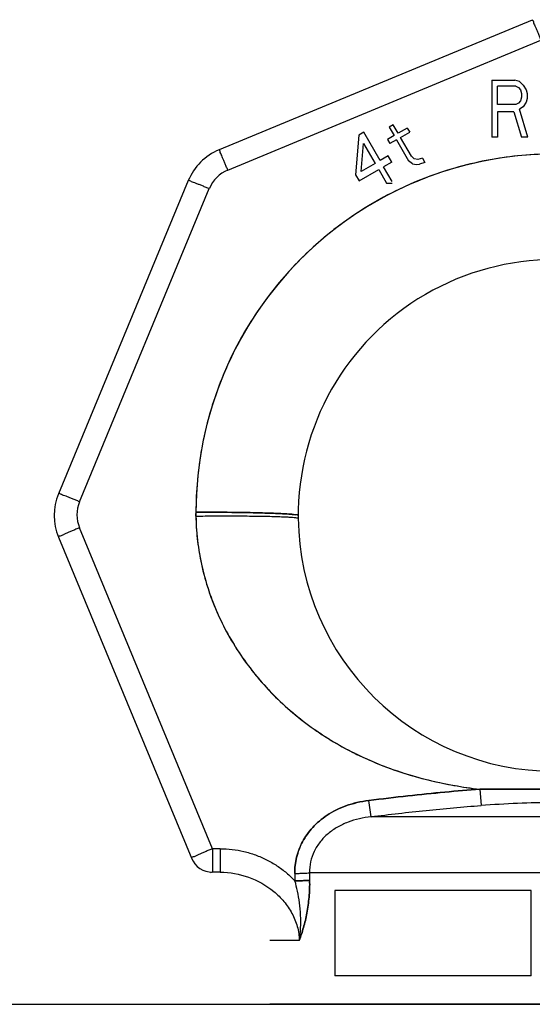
# Model space of a CAD drawing. Header units: millimetres. Extents: x 0 to 297, y 0 to 210.
# Tile 315 of 455: x 162.202 to 162.924, y 162.195 to 163.581. Entities that reach past the tile are written whole.
import ezdxf

# ---------------------------------------------------------------- set-up
doc = ezdxf.new("R2010")
doc.units = ezdxf.units.MM
doc.header["$LTSCALE"] = 16.335
doc.layers.get('0').update_dxf_attribs({"linetype": 'CONTINUOUS'})
doc.layers.add('001-M31079-X02', color=7, linetype='CONTINUOUS')

msp = doc.modelspace()

# ---------------------------------------------------------------- linework, layer by layer
at = {"color": 7, "linetype": 'Continuous'}
msp.add_line((159.9568, 162.1953), (163.2608, 162.1953), dxfattribs=at)
at = {"layer": '001-M31079-X02', "color": 9, "linetype": 'Continuous'}
for p, q in [((162.9238, 163.5807), (162.4829, 163.3981)), ((162.4952, 163.3696), (162.936, 163.5522)), ((162.4396, 163.3548), (162.257, 162.9139)), ((162.2866, 162.9027), (162.4692, 163.3436)), ((162.4504, 162.8825), (162.4504, 162.8862)), ((162.4737, 162.4143), (162.2866, 162.866)), ((162.257, 162.8527), (162.4445, 162.4)), ((162.8499, 162.498), (162.8516, 162.4751)), ((162.8499, 162.498), (162.8516, 162.4751)), ((162.6968, 162.4593), (162.6939, 162.4822)), ((162.6968, 162.4593), (162.6939, 162.4822)), ((163.212, 162.4593), (162.6968, 162.4593)), ((162.4846, 162.4143), (162.4737, 162.4143)), ((162.4737, 162.4143), (162.4737, 162.3812)), ((162.4846, 162.4143), (162.4846, 162.3812)), ((162.4737, 162.3812), (162.4703, 162.3805)), ((162.4846, 162.3812), (162.4737, 162.3812)), ((162.5896, 162.3795), (162.5898, 162.369)), ((163.2986, 162.3803), (162.6102, 162.3803)), ((162.5959, 162.2852), (162.5544, 162.2852))]:
    msp.add_line(p, q, dxfattribs=at)
at = {"layer": '001-M31079-X02', "color": 7, "linetype": 'Continuous'}
for p, q in [((162.867, 163.4959), (162.899, 163.4959)), ((162.867, 163.4959), (162.867, 163.4159)), ((162.9057, 163.4942), (162.899, 163.4959)), ((162.9057, 163.4942), (162.911, 163.4891)), ((162.911, 163.4891), (162.915, 163.4823)), ((162.915, 163.4823), (162.9164, 163.4772)), ((162.9164, 163.4704), (162.915, 163.4653)), ((162.9164, 163.4772), (162.9164, 163.4704)), ((162.911, 163.4585), (162.9057, 163.4551)), ((162.9177, 163.4159), (162.9057, 163.4551)), ((162.915, 163.4653), (162.911, 163.4585)), ((162.8977, 163.4517), (162.875, 163.4517)), ((162.875, 163.4517), (162.875, 163.4159)), ((162.8977, 163.4517), (162.9084, 163.4159)), ((162.7282, 163.4332), (162.7225, 163.4298)), ((162.7225, 163.4298), (162.7293, 163.418)), ((162.735, 163.4214), (162.7282, 163.4332)), ((162.7477, 163.4287), (162.735, 163.4214)), ((162.7477, 163.4287), (162.7512, 163.4228)), ((162.6796, 163.4188), (162.6748, 163.363)), ((162.6865, 163.4228), (162.6796, 163.4188)), ((162.7095, 163.383), (162.6865, 163.4228)), ((162.7293, 163.418), (162.72, 163.4127)), ((162.72, 163.4127), (162.7234, 163.4068)), ((162.7327, 163.4121), (162.7234, 163.4068)), ((162.7327, 163.4121), (162.7497, 163.3827)), ((162.7385, 163.4155), (162.7512, 163.4228)), ((162.7538, 163.3889), (162.7385, 163.4155)), ((162.875, 163.4159), (162.867, 163.4159)), ((162.9177, 163.4159), (162.9084, 163.4159)), ((162.6829, 163.3677), (162.6864, 163.407)), ((162.6864, 163.407), (162.7025, 163.379)), ((162.721, 163.3897), (162.7095, 163.383)), ((162.7261, 163.3808), (162.721, 163.3897)), ((162.7538, 163.3889), (162.7575, 163.3852)), ((162.7626, 163.3842), (162.7575, 163.3852)), ((162.7693, 163.3861), (162.7626, 163.3842)), ((162.7693, 163.3861), (162.7727, 163.3802)), ((162.6799, 163.3542), (162.7076, 163.3702)), ((162.7025, 163.379), (162.6829, 163.3677)), ((162.7076, 163.3702), (162.7188, 163.3509)), ((162.7261, 163.3808), (162.7146, 163.3742)), ((162.7265, 163.3535), (162.7146, 163.3742)), ((162.7554, 163.3781), (162.7497, 163.3827)), ((162.7554, 163.3781), (162.7606, 163.3772)), ((162.7606, 163.3772), (162.7649, 163.3777)), ((162.7727, 163.3802), (162.7649, 163.3777)), ((162.6748, 163.363), (162.6799, 163.3542)), ((162.7188, 163.3509), (162.7265, 163.3509)), ((162.4504, 162.888), (162.4504, 162.8825)), ((162.4504, 162.888), (162.4504, 162.8844)), ((162.5896, 162.3795), (162.5898, 162.369))]:
    msp.add_line(p, q, dxfattribs=at)
at = {"layer": '001-M31079-X02', "color": 6, "linetype": 'Continuous'}
for p, q in [((162.9004, 163.4874), (162.875, 163.4874)), ((162.875, 163.4619), (162.875, 163.4874)), ((162.9004, 163.4874), (162.9044, 163.4857)), ((162.9044, 163.4857), (162.907, 163.4823)), ((162.907, 163.4823), (162.9084, 163.4772)), ((162.907, 163.467), (162.9044, 163.4636)), ((162.9084, 163.4721), (162.907, 163.467)), ((162.9084, 163.4772), (162.9084, 163.4721)), ((162.9004, 163.4619), (162.875, 163.4619)), ((162.9044, 163.4636), (162.9004, 163.4619)), ((162.6102, 162.3803), (162.6104, 162.3698)), ((162.9224, 162.3553), (162.6461, 162.3553)), ((162.6461, 162.3553), (162.6461, 162.2353)), ((162.9224, 162.2353), (162.9224, 162.3553)), ((162.9224, 162.2353), (162.6461, 162.2353)), ((163.3544, 162.1953), (162.5544, 162.1953))]:
    msp.add_line(p, q, dxfattribs=at)
at = {"layer": '001-M31079-X02', "color": 9, "linetype": 'Continuous'}
for centre, radius, start, end in [((162.5136, 163.3241), 0.08, 112.5, 157.5), ((162.5136, 163.3252), 0.048, 112.5027, 157.4973), ((162.3309, 162.8833), 0.08, 157.5, 202.5), ((162.331, 162.8844), 0.048, 157.5027, 202.4973), ((162.9544, 162.8833), 0.36, 180.6298, 359.3702), ((162.9544, 206.5982), 44.1003, 269.86427, 270.13573), ((162.4737, 162.4132), 0.032, 202.5, 270)]:
    msp.add_arc(centre, radius, start, end, dxfattribs=at)
at = {"layer": '001-M31079-X02', "color": 7, "linetype": 'Continuous'}
msp.add_arc((162.9544, 162.888), 0.504, 0, 180, dxfattribs=at)
at = {"layer": '001-M31079-X02', "color": 6, "linetype": 'Continuous'}
msp.add_arc((162.9544, 162.8833), 0.36, 359.3702, 180.6298, dxfattribs=at)
at = {"layer": '001-M31079-X02', "color": 9, "linetype": 'Continuous'}
for points, knots in [([(162.9238, 163.5807), (162.9251, 163.5812), (162.9252, 163.5767), (162.9269, 163.5741), (162.9283, 163.5704), (162.9301, 163.5664), (162.932, 163.5619), (162.934, 163.5571), (162.9353, 163.5538), (162.936, 163.5522)], [0, 0, 0, 0, 0.133122, 0.23253, 0.355273, 0.497769, 0.655854, 0.824911, 1, 1, 1, 1]), ([(162.4952, 163.3696), (162.4945, 163.3712), (162.4931, 163.3745), (162.4911, 163.3793), (162.4892, 163.3838), (162.4875, 163.3877), (162.4861, 163.3915), (162.4844, 163.3941), (162.4842, 163.3986), (162.4829, 163.3981)], [0, 0, 0, 0, 0.175082, 0.34414, 0.502227, 0.644724, 0.767468, 0.866877, 1, 1, 1, 1]), ([(163.4584, 162.888), (163.4584, 162.9031), (163.457, 162.9333), (163.451, 162.9782), (163.4409, 163.0223), (163.4269, 163.0654), (163.4091, 163.1071), (163.3876, 163.147), (163.3627, 163.1847), (163.3344, 163.2202), (163.3031, 163.2529), (163.269, 163.2827), (163.2324, 163.3093), (163.1935, 163.3325), (163.1527, 163.3521), (163.1103, 163.368), (163.0667, 163.3801), (163.0221, 163.3882), (162.977, 163.3922), (162.9318, 163.3922), (162.8867, 163.3882), (162.8421, 163.3801), (162.7985, 163.368), (162.7561, 163.3521), (162.7153, 163.3325), (162.6764, 163.3093), (162.6398, 163.2827), (162.6057, 163.2529), (162.5744, 163.2202), (162.5462, 163.1847), (162.5212, 163.147), (162.4997, 163.1071), (162.4819, 163.0654), (162.4679, 163.0223), (162.4578, 162.9782), (162.4518, 162.9333), (162.4504, 162.9031), (162.4504, 162.888)], [0, 0, 0, 0, 0.028575, 0.057156, 0.085737, 0.114317, 0.142895, 0.171472, 0.200048, 0.228622, 0.257194, 0.285764, 0.314333, 0.342901, 0.371466, 0.400031, 0.428594, 0.457157, 0.485719, 0.514281, 0.542844, 0.571406, 0.59997, 0.628534, 0.6571, 0.685667, 0.714236, 0.742807, 0.771379, 0.799953, 0.828529, 0.857106, 0.885684, 0.914264, 0.942844, 0.971426, 1, 1, 1, 1]), ([(162.4396, 163.3548), (162.4402, 163.3561), (162.4437, 163.3532), (162.4468, 163.3526), (162.4506, 163.351), (162.4547, 163.3495), (162.4593, 163.3476), (162.4642, 163.3456), (162.4675, 163.3443), (162.4692, 163.3436)], [0, 0, 0, 0, 0.134296, 0.234027, 0.357, 0.499553, 0.657434, 0.825927, 1, 1, 1, 1]), ([(162.2866, 162.9027), (162.2849, 162.9034), (162.2816, 162.9048), (162.2767, 162.9068), (162.2721, 162.9086), (162.2679, 162.9102), (162.2642, 162.9117), (162.2611, 162.9124), (162.2576, 162.9152), (162.257, 162.9139)], [0, 0, 0, 0, 0.174066, 0.34256, 0.500442, 0.642997, 0.765971, 0.865703, 1, 1, 1, 1]), ([(162.5944, 162.8833), (162.5944, 162.8847), (162.5893, 162.8841), (162.585, 162.8852), (162.5778, 162.8855), (162.5694, 162.886), (162.559, 162.8864), (162.5471, 162.8868), (162.5336, 162.8872), (162.5187, 162.8875), (162.5027, 162.8877), (162.4857, 162.8879), (162.4682, 162.888), (162.4563, 162.888), (162.4504, 162.888)], [0, 0, 0, 0, 0.02982, 0.064811, 0.111629, 0.171497, 0.24316, 0.326315, 0.419777, 0.524502, 0.635428, 0.753215, 0.877723, 1, 1, 1, 1]), ([(162.4504, 162.888), (162.4561, 162.888), (162.4676, 162.888), (162.4845, 162.8879), (162.5007, 162.8878), (162.516, 162.8875), (162.5305, 162.8873), (162.544, 162.8869), (162.5562, 162.8865), (162.5672, 162.8861), (162.5763, 162.8856), (162.5842, 162.8853), (162.5889, 162.8841), (162.5944, 162.8848), (162.5944, 162.8833)], [0, 0, 0, 0, 0.119326, 0.238323, 0.350682, 0.456135, 0.557526, 0.651234, 0.73688, 0.812698, 0.878047, 0.929721, 0.967962, 1, 1, 1, 1]), ([(162.4504, 162.8825), (162.4591, 162.8826), (162.4767, 162.8827), (162.5029, 162.8828), (162.528, 162.8826), (162.5476, 162.8824), (162.5616, 162.882), (162.5703, 162.8817), (162.5777, 162.8814), (162.5837, 162.881), (162.5883, 162.8807), (162.5917, 162.8803), (162.5933, 162.8799), (162.5944, 162.8796), (162.5944, 162.8793)], [0, 0, 0, 0, 0.180599, 0.365648, 0.544133, 0.703922, 0.773279, 0.834152, 0.885712, 0.927563, 0.95952, 0.981825, 0.994942, 1, 1, 1, 1]), ([(162.4504, 162.8825), (162.4507, 162.8566), (162.4575, 162.8047), (162.4844, 162.7315), (162.5254, 162.666), (162.5779, 162.6103), (162.6389, 162.5655), (162.706, 162.532), (162.7769, 162.5095), (162.8256, 162.5009), (162.8499, 162.498)], [0, 0, 0, 0, 0.128514, 0.256351, 0.383132, 0.508688, 0.633005, 0.756182, 0.878418, 1, 1, 1, 1]), ([(162.2866, 162.866), (162.2849, 162.8653), (162.2815, 162.8639), (162.2765, 162.8618), (162.2718, 162.8598), (162.2677, 162.8579), (162.2639, 162.8563), (162.2611, 162.8545), (162.2565, 162.854), (162.257, 162.8527)], [0, 0, 0, 0, 0.172845, 0.340742, 0.498514, 0.641297, 0.764691, 0.864901, 1, 1, 1, 1]), ([(162.8499, 162.498), (162.8336, 162.4969), (162.7998, 162.4941), (162.7478, 162.4887), (162.7122, 162.4845), (162.6939, 162.4822)], [0, 0, 0, 0, 0.313983, 0.64732, 1, 1, 1, 1]), ([(163.0589, 162.498), (163.0351, 162.4981), (162.9892, 162.4979), (162.9196, 162.4979), (162.8737, 162.4981), (162.8499, 162.498)], [0, 0, 0, 0, 0.341255, 0.65875, 1, 1, 1, 1]), ([(162.6939, 162.4822), (162.6882, 162.4815), (162.6772, 162.4796), (162.6616, 162.4749), (162.6476, 162.469), (162.635, 162.4618), (162.6241, 162.4535), (162.6146, 162.4445), (162.6067, 162.4347), (162.6002, 162.4243), (162.5953, 162.4134), (162.5918, 162.4022), (162.5898, 162.3909), (162.5895, 162.3833), (162.5896, 162.3795)], [0, 0, 0, 0, 0.107248, 0.208031, 0.302685, 0.392012, 0.476842, 0.557967, 0.636039, 0.71167, 0.785547, 0.858189, 0.929779, 1, 1, 1, 1]), ([(162.6968, 162.4593), (162.7226, 162.4625), (162.7741, 162.4685), (162.8258, 162.4733), (162.8516, 162.4751)], [0, 0, 0, 0, 0.500713, 1, 1, 1, 1]), ([(163.0572, 162.4751), (163.0401, 162.4763), (163.0058, 162.4784), (162.9544, 162.4795), (162.903, 162.4784), (162.8687, 162.4763), (162.8516, 162.4751)], [0, 0, 0, 0, 0.250568, 0.5, 0.749432, 1, 1, 1, 1]), ([(162.6968, 162.4593), (162.6858, 162.4581), (162.6694, 162.4544), (162.6495, 162.4451), (162.6361, 162.4358), (162.6249, 162.4244), (162.6163, 162.4109), (162.6111, 162.396), (162.6101, 162.3855), (162.6102, 162.3803)], [0, 0, 0, 0, 0.258475, 0.385509, 0.510919, 0.63479, 0.757331, 0.878888, 1, 1, 1, 1]), ([(162.4737, 162.4143), (162.472, 162.4136), (162.4686, 162.4122), (162.4637, 162.4101), (162.459, 162.4081), (162.4548, 162.4062), (162.451, 162.4046), (162.4482, 162.4028), (162.4436, 162.4023), (162.4441, 162.401)], [0, 0, 0, 0, 0.170904, 0.339315, 0.497992, 0.640873, 0.764303, 0.864739, 1, 1, 1, 1]), ([(162.4846, 162.4143), (162.4901, 162.4143), (162.5014, 162.4136), (162.518, 162.4107), (162.5343, 162.4058), (162.5499, 162.399), (162.5646, 162.3906), (162.578, 162.3806), (162.586, 162.373), (162.5898, 162.369)], [0, 0, 0, 0, 0.142409, 0.286032, 0.430381, 0.574801, 0.718483, 0.860524, 1, 1, 1, 1]), ([(162.4846, 162.3812), (162.4981, 162.3812), (162.5253, 162.3764), (162.5553, 162.3594), (162.5747, 162.3404), (162.5861, 162.3237), (162.5937, 162.3051), (162.5957, 162.2918), (162.5959, 162.2852)], [0, 0, 0, 0, 0.25143, 0.503272, 0.628972, 0.753715, 0.877314, 1, 1, 1, 1]), ([(162.5896, 162.3795), (162.5917, 162.3795), (162.5957, 162.3796), (162.6014, 162.3798), (162.6062, 162.38), (162.609, 162.3802), (162.6102, 162.3803)], [0, 0, 0, 0, 0.304503, 0.5896, 0.826919, 1, 1, 1, 1]), ([(162.5898, 162.369), (162.5918, 162.3691), (162.5958, 162.3692), (162.6014, 162.3693), (162.6062, 162.3696), (162.6092, 162.3697), (162.6104, 162.3698)], [0, 0, 0, 0, 0.292513, 0.575188, 0.818321, 1, 1, 1, 1]), ([(162.6104, 162.3698), (162.6092, 162.3697), (162.6062, 162.3696), (162.6014, 162.3693), (162.5958, 162.3692), (162.5918, 162.3691), (162.5898, 162.369)], [0, 0, 0, 0, 0.181684, 0.424818, 0.707491, 1, 1, 1, 1]), ([(162.5959, 162.2852), (162.5968, 162.291), (162.598, 162.3029), (162.598, 162.3206), (162.5964, 162.3379), (162.5937, 162.354), (162.5911, 162.3642), (162.5898, 162.369)], [0, 0, 0, 0, 0.207564, 0.421591, 0.628947, 0.822617, 1, 1, 1, 1]), ([(162.6104, 162.3698), (162.6106, 162.3619), (162.61, 162.3465), (162.607, 162.3242), (162.6022, 162.3038), (162.598, 162.2912), (162.5959, 162.2852)], [0, 0, 0, 0, 0.273916, 0.536495, 0.779955, 1, 1, 1, 1]), ([(162.5959, 162.2852), (162.598, 162.2912), (162.6022, 162.3038), (162.607, 162.3242), (162.61, 162.3465), (162.6106, 162.3619), (162.6104, 162.3698)], [0, 0, 0, 0, 0.220045, 0.463505, 0.726083, 1, 1, 1, 1])]:
    msp.add_open_spline(points, degree=3, knots=knots, dxfattribs=at)
at = {"layer": '001-M31079-X02', "color": 7, "linetype": 'Continuous'}
for points, knots in [([(162.4504, 162.8825), (162.4505, 162.872), (162.4518, 162.8507), (162.4568, 162.8187), (162.4649, 162.7867), (162.4762, 162.755), (162.4907, 162.7239), (162.5083, 162.6937), (162.5289, 162.6647), (162.5526, 162.6372), (162.5792, 162.6114), (162.6087, 162.5877), (162.6409, 162.5661), (162.676, 162.5469), (162.714, 162.5303), (162.7554, 162.5163), (162.8009, 162.5051), (162.833, 162.5001), (162.8499, 162.498)], [0, 0, 0, 0, 0.052181, 0.105354, 0.159651, 0.215126, 0.271704, 0.32921, 0.387812, 0.447543, 0.508501, 0.570744, 0.634508, 0.700129, 0.768169, 0.839498, 0.915758, 1, 1, 1, 1]), ([(162.6939, 162.4822), (162.7122, 162.4845), (162.7478, 162.4887), (162.7998, 162.494), (162.8336, 162.4969), (162.8499, 162.498)], [0, 0, 0, 0, 0.352866, 0.686157, 1, 1, 1, 1]), ([(162.5896, 162.3795), (162.5895, 162.3833), (162.5898, 162.391), (162.5918, 162.4024), (162.5953, 162.4136), (162.6003, 162.4244), (162.6067, 162.4348), (162.6147, 162.4446), (162.6241, 162.4536), (162.6351, 162.4618), (162.6476, 162.469), (162.6616, 162.4749), (162.6772, 162.4796), (162.6882, 162.4815), (162.6939, 162.4822)], [0, 0, 0, 0, 0.071456, 0.143201, 0.215645, 0.289352, 0.3649, 0.44284, 0.523767, 0.608375, 0.697396, 0.791631, 0.892104, 1, 1, 1, 1])]:
    msp.add_open_spline(points, degree=3, knots=knots, dxfattribs=at)

doc.saveas('drawing.dxf')
